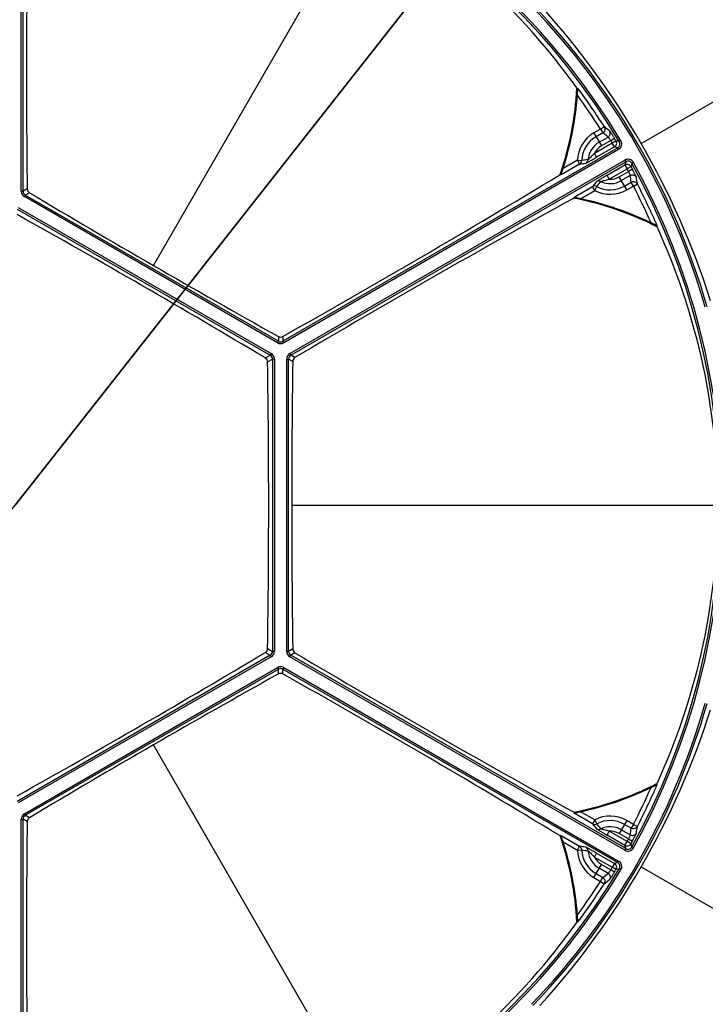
# Model space of a CAD drawing. Header units: millimetres. Extents: x 0 to 420, y -341 to 792.
# Tile 316 of 325: x 364 to 377, y 216 to 234. Entities that reach past the tile are written whole.
import ezdxf

# ---------------------------------------------------------------- set-up
doc = ezdxf.new("R2010")
doc.units = ezdxf.units.MM
doc.header["$LTSCALE"] = 23.1
doc.layers.get('0').update_dxf_attribs({"linetype": 'CONTINUOUS'})
doc.layers.add('COURBES', color=7, linetype='CONTINUOUS')
doc.layers.add('DIM_PILOTEES', color=7, linetype='CONTINUOUS')
doc.styles.get("Standard").update_dxf_attribs({"font": 'txt', "width": 0.7})
doc.styles.add('TEXTSTYLE_4', font='txt')
doc.dimstyles.new('DIMSTYLE_3', dxfattribs={"dimtxt": 2.5, "dimasz": 3.5, "dimexe": 2, "dimexo": 0, "dimtad": 1, "dimdec": 0, "dimlfac": 5.882353, "dimdsep": 46, "dimtxsty": 'Standard', "dimblk": '_FILLED', "dimblk1": '_FILLED', "dimblk2": '_FILLED', "dimcen": 0.09, "dimazin": 2, "dimtp": 0.8, "dimtm": 0.8, "dimtfac": 1, "dimtdec": 0, "dimtofl": 0, "dimtmove": 0, "dimatfit": 3, "dimldrblk": '_FILLED', "dimfxl": 0, "dimtolj": 1, "dimarcsym": 0})
doc.dimstyles.new('DIMSTYLE_5', dxfattribs={"dimtxt": 2.5, "dimasz": 3.5, "dimexe": 2, "dimexo": 0, "dimtad": 1, "dimdec": 0, "dimlfac": 5.882353, "dimdsep": 46, "dimtxsty": 'Standard', "dimblk": '_FILLED', "dimblk1": '_FILLED', "dimblk2": '_FILLED', "dimcen": 0.09, "dimazin": 2, "dimtp": 0.8, "dimtm": 0.8, "dimtfac": 1, "dimtdec": 0, "dimtmove": 0, "dimatfit": 2, "dimldrblk": '_FILLED', "dimfxl": 0, "dimtolj": 1, "dimarcsym": 0})

# ---------------------------------------------------------------- blocks, each defined once
blk = doc.blocks.new('_FILLED')
at = {"color": 0, "linetype": 'ByBlock'}
blk.add_solid([(0, 0), (-1, 0.1429), (-1, -0.1429)], dxfattribs=at)
blk = doc.blocks.new('*D9')
at = {"layer": 'DIM_PILOTEES', "color": 2, "linetype": 'Continuous'}
for p, q in [((322.755, 216.718), (322.755, 271.478)), ((404.884, 216.276), (404.884, 271.478)), ((322.755, 269.478), (363.82, 269.478)), ((404.884, 269.478), (363.82, 269.478))]:
    blk.add_line(p, q, dxfattribs=at)
at = {"layer": 'DIM_PILOTEES', "color": 2, "linetype": 'Continuous', "xscale": 3.5, "yscale": 3.5, "zscale": 3.5, "rotation": 180}
blk.add_blockref('_FILLED', (322.755, 269.478), dxfattribs=at)
at = {"layer": 'DIM_PILOTEES', "color": 2, "linetype": 'Continuous', "xscale": 3.5, "yscale": 3.5, "zscale": 3.5}
blk.add_blockref('_FILLED', (404.884, 269.478), dxfattribs=at)
at = {"layer": 'DIM_PILOTEES', "color": 2, "linetype": 'Continuous', "insert": (363.82, 272.603), "char_height": 2.5, "width": 8.57143, "attachment_point": 2, "line_spacing_factor": 0.9}
blk.add_mtext('{\\ftxt;\\W0.0001;\\H0.0001;\\~}{\\ftxt;\\W2.2857142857;\\H2.5; }{\\ftxt;\\W0.0001;\\H0.0001;\\~}', dxfattribs=at)
blk = doc.blocks.new('*D10')
at = {"layer": 'DIM_PILOTEES', "color": 2, "linetype": 'Continuous'}
for p, q in [((363.805, 225.178), (394.111, 263.644)), ((385.898, 253.221), (363.805, 225.178)), ((341.711, 197.135), (363.805, 225.178))]:
    blk.add_line(p, q, dxfattribs=at)
at = {"layer": 'DIM_PILOTEES', "color": 2, "linetype": 'Continuous', "xscale": 3.5, "yscale": 3.5, "zscale": 3.5}
for p, rotation in [((385.898, 253.221), 51.7666965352), ((341.711, 197.135), 231.7666965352)]:
    blk.add_blockref('_FILLED', p, dxfattribs=dict(at, rotation=rotation))
at = {"layer": 'DIM_PILOTEES', "color": 2, "linetype": 'Continuous', "insert": (385.947, 258.331), "char_height": 2.5, "width": 13.83929, "attachment_point": 1, "rotation": 51.7667, "line_spacing_factor": 0.9, "style": 'TEXTSTYLE_4'}
blk.add_mtext('{\\ftxt;\\W0.0001;\\H0.0001;\\~}{\\ftxt;\\W1.3333333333;\\H2.5; }{\\ftxt;\\W0.0001;\\H0.0001;\\~}{\\ftxt;\\W0.0001;\\H0.0001;\\~}{\\ftxt;\\W2.3571428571;\\H2.5; }{\\ftxt;\\W0.0001;\\H0.0001;\\~}', dxfattribs=at)

msp = doc.modelspace()

# ---------------------------------------------------------------- linework, layer by layer
at = {"color": 7, "linetype": 'Continuous'}
for p, q in [((363.9229, 231.1553), (363.9229, 238.5204)), ((363.958, 231.1553), (363.958, 238.5204)), ((366.4394, 229.7414), (370.4943, 236.7647)), ((375.7294, 232.0626), (383.4113, 236.4977)), ((374.512, 233.1064), (374.5167, 233.1078)), ((374.5167, 233.1078), (374.5261, 233.1107)), ((374.9553, 232.339), (374.8277, 232.2653)), ((374.8277, 232.2653), (374.9716, 232.0161)), ((374.9977, 232.2656), (374.87, 232.192)), ((374.9553, 232.339), (375.0268, 232.3849)), ((374.9553, 232.339), (374.9977, 232.2656)), ((375.1781, 232.0715), (374.8387, 231.8756)), ((374.9293, 232.0894), (375.0981, 232.1869)), ((375.1494, 232.1187), (374.9716, 232.0161)), ((375.1494, 232.1187), (375.2218, 232.1631)), ((375.2508, 232.1156), (375.1781, 232.0715)), ((375.2206, 231.998), (375.1781, 232.0715)), ((375.3133, 232.0993), (375.2508, 232.1156)), ((375.3433, 232.1173), (375.3133, 232.0993)), ((375.283, 231.9819), (368.9046, 228.2994)), ((375.3005, 231.9515), (368.9222, 228.269)), ((374.8812, 231.802), (374.8387, 231.8756)), ((375.2206, 231.998), (374.8812, 231.802)), ((375.283, 231.9819), (375.2206, 231.998)), ((375.3005, 231.9515), (375.283, 231.9819)), ((369.0404, 228.0641), (375.4188, 231.7467)), ((369.058, 228.0337), (375.4363, 231.7163)), ((374.5148, 231.7433), (374.242, 231.5858)), ((374.5148, 231.7433), (374.5573, 231.6698)), ((374.5148, 231.7433), (374.5995, 231.7406)), ((375.4188, 231.7467), (375.4363, 231.7163)), ((375.4363, 231.7163), (375.419, 231.6542)), ((375.5531, 231.6839), (375.536, 231.6216)), ((375.5838, 231.7009), (375.5531, 231.6839)), ((374.5573, 231.6698), (374.2046, 231.4661)), ((375.0796, 231.4583), (375.419, 231.6542)), ((375.1221, 231.3847), (375.4615, 231.5807)), ((375.3102, 231.4295), (375.488, 231.5322)), ((375.419, 231.6542), (375.4615, 231.5807)), ((375.536, 231.6216), (375.4615, 231.5807)), ((375.5626, 231.5728), (375.488, 231.5322)), ((374.1781, 231.4668), (374.1932, 231.4755)), ((374.2046, 231.4661), (374.1932, 231.4755)), ((375.1221, 231.3847), (375.0796, 231.4583)), ((375.4541, 231.1803), (375.3102, 231.4295)), ((375.5215, 231.4537), (375.3526, 231.3562)), ((375.4118, 231.2537), (375.5394, 231.3273)), ((375.5817, 231.254), (375.5394, 231.3273)), ((363.9229, 231.1553), (363.958, 231.1553)), ((364.0367, 231.2007), (363.958, 231.1553)), ((364.079, 231.1271), (364.0005, 231.0817)), ((374.4504, 231.0403), (374.8032, 231.2439)), ((374.5728, 231.0128), (374.8457, 231.1703)), ((374.8457, 231.1703), (374.8032, 231.2439)), ((374.8457, 231.1703), (374.8856, 231.245)), ((375.4541, 231.1803), (375.5817, 231.254)), ((375.5817, 231.254), (375.6572, 231.293)), ((363.9829, 231.0513), (364.0005, 231.0817)), ((368.8021, 228.269), (363.9829, 231.0513)), ((368.8197, 228.2994), (364.0005, 231.0817)), ((374.4378, 231.017), (374.4529, 231.0257)), ((374.4529, 231.0257), (374.4504, 231.0403)), ((363.8471, 230.8161), (368.6663, 228.0337)), ((363.8647, 230.8465), (368.6838, 228.0641)), ((376.0354, 230.4964), (376.0247, 230.4864)), ((368.8197, 228.3901), (368.8197, 228.2994)), ((368.9046, 228.3902), (368.9046, 228.2994)), ((368.8021, 228.269), (368.8197, 228.2994)), ((368.9222, 228.269), (368.9046, 228.2994)), ((368.5733, 227.9801), (368.6663, 228.0337)), ((368.6158, 227.9065), (368.7088, 227.9602)), ((368.6838, 228.0641), (368.6663, 228.0337)), ((368.7088, 227.9602), (368.7088, 222.3954)), ((368.7439, 227.9602), (368.7088, 227.9602)), ((368.7439, 227.9602), (368.7439, 222.3954)), ((368.9804, 222.3954), (368.9804, 227.9602)), ((368.9804, 227.9602), (369.0155, 227.9602)), ((369.0155, 222.3954), (369.0155, 227.9602)), ((369.0941, 227.9148), (369.0155, 227.9602)), ((369.0404, 228.0641), (369.058, 228.0337)), ((369.1367, 227.9883), (369.058, 228.0337)), ((369.0742, 225.1778), (377.184, 225.1778)), ((368.6663, 222.3219), (363.8471, 219.5395)), ((368.5733, 222.3756), (368.6663, 222.3219)), ((368.6158, 222.4491), (368.7088, 222.3954)), ((368.6838, 222.2915), (368.6663, 222.3219)), ((368.7439, 222.3954), (368.7088, 222.3954)), ((368.9804, 222.3954), (369.0155, 222.3954)), ((369.0941, 222.4408), (369.0155, 222.3954)), ((369.0404, 222.2915), (369.058, 222.3219)), ((369.1367, 222.3673), (369.058, 222.3219)), ((375.4363, 218.6393), (369.058, 222.3219)), ((368.6838, 222.2915), (363.8647, 219.5091)), ((375.4188, 218.609), (369.0404, 222.2915)), ((363.9829, 219.3043), (368.8021, 222.0866)), ((364.0005, 219.2739), (368.8197, 222.0563)), ((368.8021, 222.0866), (368.8197, 222.0563)), ((368.8197, 221.9655), (368.8197, 222.0563)), ((368.9222, 222.0866), (368.9046, 222.0563)), ((368.9046, 221.9654), (368.9046, 222.0563)), ((368.9046, 222.0563), (375.283, 218.3737)), ((368.9222, 222.0866), (375.3005, 218.4041)), ((370.4943, 213.5909), (366.4394, 220.6142)), ((376.0247, 219.8692), (376.0354, 219.8592)), ((374.4378, 219.3386), (374.4529, 219.3299)), ((374.4504, 219.3153), (374.4529, 219.3299)), ((374.8032, 219.1117), (374.4504, 219.3153)), ((374.8457, 219.1853), (374.5728, 219.3428)), ((363.9229, 211.8352), (363.9229, 219.2003)), ((363.9229, 219.2003), (363.958, 219.2003)), ((363.958, 211.8352), (363.958, 219.2003)), ((364.0367, 219.1549), (363.958, 219.2003)), ((363.9829, 219.3043), (364.0005, 219.2739)), ((364.079, 219.2285), (364.0005, 219.2739)), ((374.8457, 219.1853), (374.8032, 219.1117)), ((374.8457, 219.1853), (374.8856, 219.1106)), ((375.4541, 219.1753), (375.3102, 218.9261)), ((375.5817, 219.1016), (375.4541, 219.1753)), ((375.0796, 218.8973), (375.1221, 218.9709)), ((375.4615, 218.775), (375.1221, 218.9709)), ((375.3526, 218.9994), (375.5215, 218.9019)), ((375.5394, 219.0283), (375.4118, 219.102)), ((375.5817, 219.1016), (375.5394, 219.0283)), ((375.5817, 219.1016), (375.6572, 219.0627)), ((374.1781, 218.8888), (374.1932, 218.8801)), ((374.1932, 218.8801), (374.2046, 218.8895)), ((374.2046, 218.8895), (374.5573, 218.6859)), ((374.242, 218.7698), (374.5148, 218.6123)), ((375.419, 218.7014), (375.0796, 218.8973)), ((375.488, 218.8234), (375.3102, 218.9261)), ((375.419, 218.7014), (375.4615, 218.775)), ((375.536, 218.7341), (375.4615, 218.775)), ((375.488, 218.8234), (375.5626, 218.7828)), ((374.5148, 218.6123), (374.5573, 218.6859)), ((374.5148, 218.6123), (374.5995, 218.6151)), ((375.4188, 218.609), (375.4363, 218.6393)), ((375.4363, 218.6393), (375.419, 218.7014)), ((375.5531, 218.6717), (375.536, 218.7341)), ((375.5838, 218.6548), (375.5531, 218.6717)), ((374.8387, 218.4801), (374.8812, 218.5536)), ((374.8387, 218.4801), (375.1781, 218.2841)), ((374.8812, 218.5536), (375.2206, 218.3577)), ((375.283, 218.3737), (375.2206, 218.3577)), ((375.3005, 218.4041), (375.283, 218.3737)), ((374.8277, 218.0903), (374.9716, 218.3395)), ((375.0981, 218.1687), (374.9293, 218.2662)), ((374.9716, 218.3395), (375.1494, 218.2369)), ((375.2218, 218.1926), (375.1494, 218.2369)), ((375.2206, 218.3577), (375.1781, 218.2841)), ((375.2508, 218.24), (375.1781, 218.2841)), ((375.3133, 218.2564), (375.2508, 218.24)), ((375.3433, 218.2383), (375.3133, 218.2564)), ((375.7294, 218.293), (383.4113, 213.8579)), ((374.8277, 218.0903), (374.9553, 218.0166)), ((374.87, 218.1637), (374.9977, 218.09)), ((374.9553, 218.0166), (374.9977, 218.09)), ((374.9553, 218.0166), (375.0268, 217.9707)), ((374.5261, 217.245), (374.512, 217.2492))]:
    msp.add_line(p, q, dxfattribs=at)
for radius in [33.745, 33.575, 33.405, 33.3124, 32.6694, 32.6636]:
    msp.add_circle((363.8046, 225.1778), radius, dxfattribs=at)
for centre, radius, start, end in [((363.8046, 225.1778), 32.725, 4.77875, 171.54338), ((363.8046, 225.1778), 13.4647, 31.02323, 88.97677), ((363.8046, 225.1778), 13.4297, 31.02323, 88.97677), ((547.4303, 233.4242), 183.407, 178.787269, 180.694634), ((364.1397, 225.7517), 12.7148, 35.42033, 60.01427), ((363.8046, 225.1778), 13.6756, 15.98979, 44.01021), ((363.8046, 225.1778), 13.7109, 15.98979, 44.01021), ((362.528, 224.4407), 15.2437, 17.68467, 42.31533), ((368.5646, 233.4224), 5.95, 340.83144, 357.0514), ((368.5646, 233.4224), 5.9558, 340.92001, 356.95912), ((363.8046, 225.1778), 13.3233, 36.51923, 36.59638), ((363.8046, 225.1778), 13.3371, 32.70929, 36.49791), ((368.5646, 233.4224), 5.967, 342.07401, 355.76503), ((363.8046, 225.1778), 13.2522, 32.70929, 36.07742), ((375.1409, 231.7228), 0.6264, 120, 178.12187), ((365.1294, 219.5698), 16.08, 51.68787, 52.1427), ((365.0759, 219.6354), 16.1731, 51.57332, 52.0281), ((375.1409, 231.7228), 0.5417, 120, 178.12187), ((375.1409, 231.7228), 0.4233, 120, 175.42459), ((363.8046, 225.1778), 13.2996, 31.22101, 31.45903), ((375.178, 232.0716), 0.0851, 300.07019, 31.15071), ((363.8046, 225.1778), 13.3846, 31.22101, 31.45903), ((375.2406, 232.0554), 0.0849, 299.95348, 31.06975), ((375.2405, 232.0555), 0.12, 299.98736, 31.03587), ((375.1409, 231.7228), 0.3386, 120, 153.18644), ((374.5146, 231.7431), 0.0849, 300.20527, 358.2588), ((370.0132, 259.2452), 27.9473, 279.35765, 279.60646), ((376.3143, 219.3997), 12.4595, 97.35649, 97.91084), ((374.6343, 231.7631), 0.0849, 300.20349, 355.58312), ((375.4788, 231.6427), 0.12, 28.9643, 120.01247), ((375.4788, 231.6428), 0.0849, 28.93041, 120.04635), ((363.8046, 225.1778), 13.4297, 331.02323, 28.97677), ((363.8046, 225.1778), 13.4647, 331.02323, 28.97677), ((375.4615, 231.5805), 0.0851, 28.84929, 119.92981), ((363.8046, 225.1778), 13.2996, 28.54097, 28.77899), ((363.8046, 225.1778), 13.3846, 28.54097, 28.77899), ((277.6592, 390.8525), 186.3323, 299.320339, 301.197758), ((396.4068, 213.5253), 27.9404, 140.39351, 140.64238), ((374.9225, 231.2639), 0.0849, 64.41688, 119.79651), ((365.0545, 238.9013), 12.4606, 322.08918, 322.64348), ((375.1409, 231.7228), 0.4233, 244.57541, 300), ((375.1409, 231.7228), 0.3386, 266.81356, 300), ((359.6103, 229.1291), 16.08, 7.8573, 8.31213), ((359.6404, 229.0499), 16.1731, 7.9719, 8.42668), ((364.0429, 231.1553), 0.12, 179.99809, 240.00191), ((364.0429, 231.1553), 0.0849, 179.98257, 240.01743), ((460.3746, 392.4419), 187.8705, 239.165255, 240.834745), ((374.8454, 231.1702), 0.0849, 61.74119, 119.79472), ((375.1409, 231.7228), 0.6264, 241.87813, 300), ((375.1409, 231.7228), 0.5417, 241.87813, 300), ((363.8046, 225.1778), 13.2522, 23.92258, 27.29071), ((363.8046, 225.1778), 13.3371, 23.50209, 27.29071), ((462.7591, 70.2766), 183.407, 118.787269, 120.694634), ((373.3246, 225.1778), 5.95, 62.9486, 79.16856), ((373.3246, 225.1778), 5.9558, 63.04088, 79.07999), ((373.3246, 225.1778), 5.967, 64.23497, 77.92599), ((273.5372, 68.83), 185.3662, 59.15655, 60.84345), ((363.8046, 225.1778), 13.3233, 23.40362, 23.48077), ((368.8621, 228.3729), 0.12, 239.99809, 300.00191), ((368.8621, 228.3729), 0.0849, 239.98257, 300.01743), ((368.6239, 227.9602), 0.0849, 359.98257, 60.01743), ((368.6238, 227.9602), 0.12, 359.99809, 60.00191), ((369.1004, 227.9602), 0.12, 119.99809, 180.00191), ((369.1004, 227.9602), 0.0849, 119.98257, 180.01743), ((185.4119, 225.1975), 183.2239, 359.993838, 0.847149), ((556.9446, 225.1778), 187.8705, 179.165255, 180.834745), ((183.404, 225.1728), 185.2318, 359.157476, 0.001537), ((363.8046, 225.1778), 32.725, 188.45598, 355.22125), ((273.5372, 381.5256), 185.3662, 299.15655, 300.84345), ((368.6239, 222.3954), 0.0849, 299.98257, 0.01743), ((368.6238, 222.3954), 0.12, 299.99809, 0.00191), ((369.1004, 222.3954), 0.12, 179.99809, 240.00191), ((369.1004, 222.3954), 0.0849, 179.98257, 240.01743), ((464.2104, 382.6193), 186.3323, 239.320339, 241.197758), ((460.3746, 57.9137), 187.8705, 119.165255, 120.834745), ((368.8621, 221.9827), 0.12, 59.99809, 120.00191), ((368.8621, 221.9827), 0.0849, 59.98257, 120.01743), ((279.1334, 62.0301), 183.407, 58.787269, 60.694634), ((363.8046, 225.1778), 13.6756, 315.98979, 344.01021), ((363.8046, 225.1778), 13.7109, 315.98979, 344.01021), ((362.528, 225.9149), 15.2437, 317.68467, 342.31533), ((373.3246, 225.1778), 5.95, 280.83144, 297.0514), ((373.3246, 225.1778), 5.9558, 280.92001, 296.95912), ((363.8046, 225.1778), 13.3233, 336.51923, 336.59638), ((373.3246, 225.1778), 5.967, 282.07401, 295.76503), ((363.8046, 225.1778), 13.2522, 332.70929, 336.07742), ((363.8046, 225.1778), 13.3371, 332.70929, 336.49791), ((364.0429, 219.2003), 0.12, 119.99809, 180.00191), ((364.0429, 219.2003), 0.0849, 119.98257, 180.01743), ((550.3559, 216.9446), 186.3323, 179.320339, 181.197758), ((375.1409, 218.6328), 0.6264, 60, 118.12187), ((375.1409, 218.6328), 0.5417, 60, 118.12187), ((374.8454, 219.1854), 0.0849, 240.20527, 298.2588), ((396.4188, 236.8402), 27.956, 219.35769, 219.60643), ((374.9225, 219.0917), 0.0849, 240.20349, 295.58312), ((365.0565, 211.4559), 12.4581, 37.35647, 37.91088), ((375.1409, 218.6328), 0.4233, 60, 115.42459), ((375.1409, 218.6328), 0.3386, 60, 93.18644), ((359.6103, 221.2265), 16.08, 351.68787, 352.1427), ((359.6404, 221.3057), 16.1731, 351.57332, 352.0281), ((368.5646, 216.9332), 5.95, 2.9486, 19.16856), ((368.5646, 216.9332), 5.9558, 3.04088, 19.07999), ((368.5646, 216.9332), 5.967, 4.23497, 17.92599), ((363.8046, 225.1778), 13.2996, 331.22101, 331.45903), ((363.8046, 225.1778), 13.3846, 331.22101, 331.45903), ((375.1409, 218.6328), 0.6264, 181.87813, 240), ((370.014, 191.1156), 27.9421, 80.39352, 80.64237), ((374.5146, 218.6125), 0.0849, 1.74119, 59.79472), ((375.1409, 218.6328), 0.5417, 181.87813, 240), ((376.3144, 230.9568), 12.4603, 262.08917, 262.64348), ((374.6343, 218.5925), 0.0849, 4.41688, 59.79651), ((375.1409, 218.6328), 0.4233, 184.57541, 240), ((375.4788, 218.7129), 0.12, 239.98736, 331.03587), ((375.4615, 218.7751), 0.0851, 240.07019, 331.15071), ((375.4788, 218.7128), 0.0849, 239.95348, 331.06975), ((375.1409, 218.6328), 0.3386, 206.81356, 240), ((375.2406, 218.3002), 0.0849, 328.93041, 60.04635), ((375.2405, 218.3002), 0.12, 328.9643, 60.01247), ((363.8046, 225.1778), 13.4297, 271.02323, 328.97677), ((363.8046, 225.1778), 13.4647, 271.02323, 328.97677), ((363.8046, 225.1778), 13.2996, 328.54097, 328.77899), ((375.178, 218.284), 0.0851, 328.84929, 59.92981), ((363.8046, 225.1778), 13.3846, 328.54097, 328.77899), ((363.8046, 225.1778), 13.2522, 323.92258, 327.29071), ((365.1294, 230.7858), 16.08, 307.8573, 308.31213), ((365.0759, 230.7202), 16.1731, 307.9719, 308.42668), ((363.8046, 225.1778), 13.3371, 323.50209, 327.29071), ((363.8046, 225.1778), 13.3233, 323.40362, 323.48077), ((364.1397, 224.6039), 12.7148, 299.98484, 324.57967)]:
    msp.add_arc(centre, radius, start, end, dxfattribs=at)
for points, knots in [([(374.5153, 232.9817), (374.5164, 232.9956), (374.5179, 233.0162), (374.5199, 233.0432), (374.5213, 233.0622), (374.5227, 233.0796), (374.5237, 233.0927), (374.5247, 233.1012), (374.525, 233.1061), (374.5257, 233.1086), (374.5257, 233.1105), (374.5261, 233.1107)], [0, 0, 0, 0, 0.3223158, 0.4785376, 0.6277463, 0.7651791, 0.8827799, 0.9301488, 0.9669789, 0.9908443, 1, 1, 1, 1]), ([(375.0268, 232.3849), (375.0388, 232.3662), (375.0475, 232.3167), (375.0169, 232.2768), (374.9977, 232.2656)], [0, 0, 0, 0, 0.499401, 1, 1, 1, 1]), ([(375.0981, 232.1869), (375.1173, 232.198), (375.1477, 232.2376), (375.1394, 232.2868), (375.1277, 232.3055)], [0, 0, 0, 0, 0.5005962, 1, 1, 1, 1]), ([(375.2218, 232.1631), (375.2111, 232.1807), (375.1906, 232.2132), (375.1632, 232.2567), (375.1421, 232.2858), (375.1322, 232.3019), (375.1277, 232.3055)], [0, 0, 0, 0, 0.3623284, 0.6761491, 0.8989504, 1, 1, 1, 1]), ([(375.0981, 232.1869), (375.1009, 232.1858), (375.1067, 232.1778), (375.1183, 232.1644), (375.133, 232.1432), (375.1438, 232.1274), (375.1494, 232.1187)], [0, 0, 0, 0, 0.1030902, 0.3254184, 0.6382283, 1, 1, 1, 1]), ([(374.8387, 231.8756), (374.8268, 231.8636), (374.8036, 231.8395), (374.7751, 231.8096), (374.7529, 231.7873), (374.7384, 231.7729), (374.7271, 231.7635), (374.7214, 231.7574), (374.7189, 231.7566)], [0, 0, 0, 0, 0.2995222, 0.5940942, 0.7335824, 0.8587571, 0.9547258, 1, 1, 1, 1]), ([(374.677, 231.6898), (374.6798, 231.6902), (374.6878, 231.6946), (374.7035, 231.702), (374.7256, 231.7141), (374.7635, 231.7348), (374.8159, 231.7645), (374.859, 231.7892), (374.8812, 231.802)], [0, 0, 0, 0, 0.0366428, 0.1142533, 0.2251858, 0.3602696, 0.6706805, 1, 1, 1, 1]), ([(374.2046, 231.4661), (374.2043, 231.4664), (374.205, 231.468), (374.2053, 231.4705), (374.2066, 231.4749), (374.2089, 231.4827), (374.2127, 231.4948), (374.2178, 231.5108), (374.2234, 231.5285), (374.2316, 231.5536), (374.2378, 231.5729), (374.242, 231.5858)], [0, 0, 0, 0, 0.0089186, 0.0320545, 0.0679114, 0.1143129, 0.2305393, 0.3675794, 0.517247, 0.6745448, 1, 1, 1, 1]), ([(375.488, 231.5322), (375.4927, 231.523), (375.5011, 231.5058), (375.512, 231.4824), (375.5178, 231.4656), (375.5219, 231.4566), (375.5215, 231.4537)], [0, 0, 0, 0, 0.3617712, 0.6745809, 0.8969091, 1, 1, 1, 1]), ([(375.6389, 231.42), (375.6381, 231.4257), (375.629, 231.4423), (375.6144, 231.4752), (375.5905, 231.5207), (375.5725, 231.5547), (375.5626, 231.5728)], [0, 0, 0, 0, 0.1010496, 0.3238509, 0.6376716, 1, 1, 1, 1]), ([(375.0796, 231.4583), (375.0575, 231.4455), (375.0145, 231.4205), (374.9626, 231.39), (374.9257, 231.3675), (374.9042, 231.3544), (374.8899, 231.3445), (374.8822, 231.3398), (374.8803, 231.3376)], [0, 0, 0, 0, 0.3293195, 0.6397304, 0.7748142, 0.8857467, 0.9633572, 1, 1, 1, 1]), ([(374.9592, 231.3405), (374.9611, 231.3422), (374.9692, 231.3441), (374.983, 231.3492), (375.0028, 231.3545), (375.0331, 231.3626), (375.0733, 231.3723), (375.1058, 231.3804), (375.1221, 231.3847)], [0, 0, 0, 0, 0.0452742, 0.1412431, 0.2664178, 0.4059061, 0.7004779, 1, 1, 1, 1]), ([(375.5215, 231.4537), (375.5407, 231.4647), (375.5901, 231.4713), (375.6286, 231.4395), (375.6389, 231.42)], [0, 0, 0, 0, 0.5005962, 1, 1, 1, 1]), ([(375.5394, 231.3273), (375.5587, 231.3384), (375.6085, 231.3449), (375.647, 231.3127), (375.6572, 231.293)], [0, 0, 0, 0, 0.500599, 1, 1, 1, 1]), ([(364.0367, 231.2007), (364.0369, 231.186), (364.045, 231.1563), (364.0666, 231.1345), (364.079, 231.1271)], [0, 0, 0, 0, 0.5048199, 1, 1, 1, 1]), ([(374.5728, 231.0128), (374.5595, 231.0157), (374.5397, 231.0199), (374.5139, 231.0254), (374.4957, 231.0293), (374.4793, 231.033), (374.467, 231.0357), (374.4591, 231.0377), (374.4546, 231.0387), (374.4523, 231.0397), (374.4505, 231.0399), (374.4504, 231.0403)], [0, 0, 0, 0, 0.3254546, 0.4827521, 0.6324195, 0.7694593, 0.8856858, 0.9320875, 0.9679451, 0.9910812, 1, 1, 1, 1]), ([(376.0354, 230.4964), (376.0351, 230.4962), (376.0335, 230.4971), (376.0309, 230.4978), (376.0265, 230.4999), (376.0187, 230.5034), (376.0068, 230.509), (375.9911, 230.5165), (375.9739, 230.5248), (375.9495, 230.5366), (375.9309, 230.5456), (375.9184, 230.5516)], [0, 0, 0, 0, 0.0091557, 0.0330211, 0.0698512, 0.11722, 0.2348208, 0.3722535, 0.5214623, 0.6776842, 1, 1, 1, 1]), ([(376.0319, 230.4699), (376.3917, 229.6838), (376.9794, 227.9503), (377.2912, 225.1778), (376.9794, 222.4054), (376.3917, 220.6718), (376.0319, 219.8857)], [0, 0, 0, 0, 0.2380618, 0.5, 0.7619382, 1, 1, 1, 1]), ([(368.8197, 228.3901), (368.8323, 228.383), (368.862, 228.3752), (368.8917, 228.383), (368.9046, 228.3902)], [0, 0, 0, 0, 0.4951878, 1, 1, 1, 1]), ([(368.6158, 227.9065), (368.6156, 227.9211), (368.6074, 227.9507), (368.5859, 227.9726), (368.5733, 227.9801)], [0, 0, 0, 0, 0.5000026, 1, 1, 1, 1]), ([(369.1367, 227.9883), (369.124, 227.9808), (369.1024, 227.9589), (369.0943, 227.9293), (369.0941, 227.9148)], [0, 0, 0, 0, 0.5048199, 1, 1, 1, 1]), ([(368.5733, 222.3756), (368.5859, 222.3831), (368.6074, 222.4049), (368.6156, 222.4345), (368.6158, 222.4491)], [0, 0, 0, 0, 0.5000059, 1, 1, 1, 1]), ([(369.0941, 222.4408), (369.0943, 222.4263), (369.1024, 222.3967), (369.124, 222.3749), (369.1367, 222.3673)], [0, 0, 0, 0, 0.4951878, 1, 1, 1, 1]), ([(368.9046, 221.9654), (368.8917, 221.9726), (368.862, 221.9804), (368.8323, 221.9726), (368.8197, 221.9655)], [0, 0, 0, 0, 0.5048199, 1, 1, 1, 1]), ([(375.9184, 219.804), (375.9309, 219.8101), (375.9495, 219.819), (375.9739, 219.8308), (375.9911, 219.8391), (376.0068, 219.8466), (376.0187, 219.8522), (376.0265, 219.8557), (376.0309, 219.8578), (376.0335, 219.8585), (376.0351, 219.8595), (376.0354, 219.8592)], [0, 0, 0, 0, 0.3223158, 0.4785376, 0.6277463, 0.7651791, 0.8827799, 0.9301488, 0.9669789, 0.9908443, 1, 1, 1, 1]), ([(374.4504, 219.3153), (374.4505, 219.3157), (374.4523, 219.3159), (374.4546, 219.3169), (374.4591, 219.3179), (374.467, 219.3199), (374.4793, 219.3227), (374.4957, 219.3263), (374.5139, 219.3302), (374.5397, 219.3357), (374.5595, 219.34), (374.5728, 219.3428)], [0, 0, 0, 0, 0.0089186, 0.0320545, 0.0679114, 0.1143129, 0.2305393, 0.3675794, 0.517247, 0.6745448, 1, 1, 1, 1]), ([(364.079, 219.2285), (364.0666, 219.2211), (364.045, 219.1993), (364.0369, 219.1696), (364.0367, 219.1549)], [0, 0, 0, 0, 0.4951878, 1, 1, 1, 1]), ([(374.8803, 219.018), (374.8822, 219.0158), (374.8899, 219.0111), (374.9042, 219.0013), (374.9257, 218.9881), (374.9626, 218.9657), (375.0145, 218.9351), (375.0575, 218.9101), (375.0796, 218.8973)], [0, 0, 0, 0, 0.0366427, 0.1142532, 0.2251856, 0.3602695, 0.6706804, 1, 1, 1, 1]), ([(375.1221, 218.9709), (375.1058, 218.9753), (375.0733, 218.9833), (375.0331, 218.993), (375.0028, 219.0011), (374.983, 219.0064), (374.9692, 219.0116), (374.9611, 219.0134), (374.9592, 219.0151)], [0, 0, 0, 0, 0.2995222, 0.5940942, 0.7335824, 0.8587571, 0.9547258, 1, 1, 1, 1]), ([(375.5215, 218.9019), (375.5407, 218.8909), (375.5901, 218.8843), (375.6286, 218.9161), (375.6389, 218.9356)], [0, 0, 0, 0, 0.5005962, 1, 1, 1, 1]), ([(375.6572, 219.0627), (375.647, 219.0429), (375.6085, 219.0107), (375.5587, 219.0172), (375.5394, 219.0283)], [0, 0, 0, 0, 0.499401, 1, 1, 1, 1]), ([(375.5626, 218.7828), (375.5725, 218.801), (375.5905, 218.835), (375.6144, 218.8804), (375.629, 218.9133), (375.6381, 218.9299), (375.6389, 218.9356)], [0, 0, 0, 0, 0.3623284, 0.6761491, 0.8989504, 1, 1, 1, 1]), ([(374.242, 218.7698), (374.2378, 218.7828), (374.2316, 218.802), (374.2234, 218.8271), (374.2178, 218.8448), (374.2127, 218.8609), (374.2089, 218.8729), (374.2066, 218.8807), (374.2053, 218.8851), (374.205, 218.8876), (374.2043, 218.8893), (374.2046, 218.8895)], [0, 0, 0, 0, 0.3254546, 0.4827521, 0.6324195, 0.7694593, 0.8856858, 0.9320875, 0.9679451, 0.9910812, 1, 1, 1, 1]), ([(375.5215, 218.9019), (375.5219, 218.899), (375.5178, 218.89), (375.512, 218.8732), (375.5011, 218.8498), (375.4927, 218.8326), (375.488, 218.8234)], [0, 0, 0, 0, 0.1030902, 0.3254184, 0.6382283, 1, 1, 1, 1]), ([(374.8812, 218.5536), (374.859, 218.5664), (374.8159, 218.5912), (374.7635, 218.6208), (374.7256, 218.6415), (374.7035, 218.6536), (374.6878, 218.661), (374.6798, 218.6654), (374.677, 218.6659)], [0, 0, 0, 0, 0.3293195, 0.6397305, 0.7748143, 0.8857468, 0.9633572, 1, 1, 1, 1]), ([(374.7189, 218.599), (374.7214, 218.5982), (374.7271, 218.5921), (374.7384, 218.5827), (374.7529, 218.5683), (374.7751, 218.546), (374.8036, 218.5161), (374.8268, 218.492), (374.8387, 218.4801)], [0, 0, 0, 0, 0.0452742, 0.1412431, 0.2664178, 0.4059061, 0.7004779, 1, 1, 1, 1]), ([(375.1494, 218.2369), (375.1438, 218.2282), (375.133, 218.2124), (375.1183, 218.1912), (375.1067, 218.1778), (375.1009, 218.1698), (375.0981, 218.1687)], [0, 0, 0, 0, 0.3617712, 0.6745809, 0.8969091, 1, 1, 1, 1]), ([(375.1277, 218.0501), (375.1322, 218.0537), (375.1421, 218.0698), (375.1632, 218.0989), (375.1906, 218.1424), (375.2111, 218.175), (375.2218, 218.1926)], [0, 0, 0, 0, 0.1010496, 0.3238509, 0.6376716, 1, 1, 1, 1]), ([(374.9977, 218.09), (375.0169, 218.0788), (375.0475, 218.0389), (375.0388, 217.9894), (375.0268, 217.9707)], [0, 0, 0, 0, 0.500599, 1, 1, 1, 1]), ([(375.0981, 218.1687), (375.1173, 218.1576), (375.1477, 218.1181), (375.1394, 218.0688), (375.1277, 218.0501)], [0, 0, 0, 0, 0.5005962, 1, 1, 1, 1]), ([(374.5261, 217.245), (374.5257, 217.2451), (374.5257, 217.247), (374.525, 217.2495), (374.5247, 217.2544), (374.5237, 217.2629), (374.5227, 217.276), (374.5213, 217.2934), (374.5199, 217.3124), (374.5179, 217.3394), (374.5164, 217.36), (374.5153, 217.3739)], [0, 0, 0, 0, 0.0091557, 0.0330211, 0.0698512, 0.11722, 0.2348208, 0.3722535, 0.5214623, 0.6776842, 1, 1, 1, 1])]:
    msp.add_open_spline(points, degree=3, knots=knots, dxfattribs=at)
at = {"layer": 'COURBES', "color": 4, "linetype": 'Continuous'}
for centre, start, end in [((368.5646, 233.4224), 340.85485, 357.02701), ((373.3246, 225.1778), 280.85485, 297.02701)]:
    msp.add_arc(centre, 5.95, start, end, dxfattribs=at)
at = {"layer": 'DIM_PILOTEES', "color": 2, "linetype": 'Continuous'}
msp.add_arc((363.8046, 225.1778), 35.7006, 264.59274, 51.7667, dxfattribs=at)

# ---------------------------------------------------------------- dimensions: what is measured, and where the dimension line sits
dim = msp.add_linear_dim(base=(404.8843, 269.4785), p1=(322.7549, 216.7182), p2=(404.8843, 216.2759), text='{\\ftxt;\\W0.0001;\\H0.0001;\\~}{\\ftxt;\\W2.2857142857;\\H2.5; }{\\ftxt;\\W0.0001;\\H0.0001;\\~}', dimstyle='DIMSTYLE_3', dxfattribs=at)
dim.commit()
dim.dimension.update_dxf_attribs({"geometry": '*D9', "text_midpoint": (363.4624, 269.4785), "dimtype": 160})
dim = msp.add_diameter_dim_2p(p1=(385.8985, 253.2205), p2=(341.7108, 197.1351), text='{\\ftxt;\\W0.0001;\\H0.0001;\\~}{\\ftxt;\\W1.3333333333;\\H2.5; }{\\ftxt;\\W0.0001;\\H0.0001;\\~}{\\ftxt;\\W0.0001;\\H0.0001;\\~}{\\ftxt;\\W2.3571428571;\\H2.5; }{\\ftxt;\\W0.0001;\\H0.0001;\\~}', dimstyle='DIMSTYLE_5', override={"dimpost": '<>'}, dxfattribs=at)
dim.commit()
dim.dimension.update_dxf_attribs({"geometry": '*D10', "text_midpoint": (389.9732, 259.4022), "dimtype": 163})

doc.saveas('drawing.dxf')
